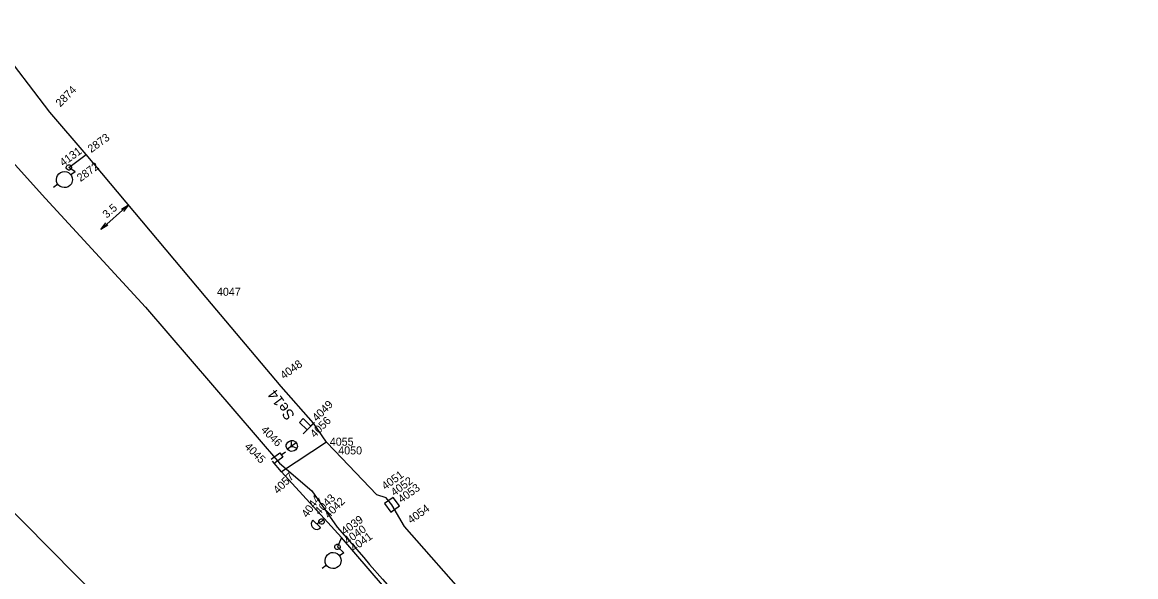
# Model space of a CAD drawing. Extents: x -535557 to -534097, y -1142175 to -1136716.
# Drawn here: x -535189.4 to -535085.1, y -1138665.9 to -1138614 of the extents above; entities that cross this region are included whole.
import ezdxf

# ---------------------------------------------------------------- set-up
doc = ezdxf.new("R2010")
doc.units = 0
for name, color, linetype in [('Default', 7, 'Continuous'), ('GIS_vektor_sdelovaci_kabely_CD', 7, 'Continuous'), ('SS_SZDC', 7, 'Continuous')]:
    doc.layers.add(name, color=color, linetype=linetype)

# ---------------------------------------------------------------- blocks, each defined once
blk = doc.blocks.new('POINT_DISPLAY')
at = {"layer": 'Default'}
blk.add_line((0, 0), (0, 0), dxfattribs=at)

msp = doc.modelspace()

# ---------------------------------------------------------------- linework, layer by layer
at = {"layer": 'GIS_vektor_sdelovaci_kabely_CD'}
msp.add_lwpolyline([(-535194.64, -1138622.331), (-535187.251, -1138630.503), (-535177.903, -1138640.667), (-535165.332, -1138655.298), (-535162.317, -1138657.896), (-535159.942, -1138661.289), (-535157.425, -1138664.125), (-535156.91, -1138664.78), (-535155.692, -1138666.163), (-535148.073, -1138674.808), (-535147.834, -1138675.08), (-535120.635, -1138705.944), (-535088.869, -1138742.118)], dxfattribs=at)
at = {"layer": 'SS_SZDC'}
for p, q in [((-535186.85, -1138622.399), (-535193.289, -1138613.979)), ((-535183.46, -1138626.37), (-535186.85, -1138622.399)), ((-535185.06, -1138627.579), (-535183.46, -1138626.37)), ((-535172.199, -1138639.76), (-535183.46, -1138626.37)), ((-535185.851, -1138628.059), (-535185.66, -1138627.982)), ((-535185.66, -1138627.982), (-535185.479, -1138627.974)), ((-535185.479, -1138627.974), (-535185.27, -1138628.008)), ((-535185.307, -1138627.544), (-535185.272, -1138627.438)), ((-535185.307, -1138627.615), (-535185.307, -1138627.544)), ((-535185.272, -1138627.721), (-535185.307, -1138627.615)), ((-535185.272, -1138627.438), (-535185.201, -1138627.367)), ((-535185.201, -1138627.792), (-535185.272, -1138627.721)), ((-535185.27, -1138628.008), (-535185.101, -1138628.07)), ((-535185.201, -1138627.367), (-535185.095, -1138627.332)), ((-535185.095, -1138627.827), (-535185.201, -1138627.792)), ((-535185.095, -1138627.332), (-535185.024, -1138627.332)), ((-535185.024, -1138627.827), (-535185.095, -1138627.827)), ((-535184.479, -1138627.989), (-535185.06, -1138627.579)), ((-535185.024, -1138627.332), (-535184.918, -1138627.367)), ((-535184.918, -1138627.792), (-535185.024, -1138627.827)), ((-535184.918, -1138627.367), (-535184.847, -1138627.438)), ((-535184.847, -1138627.721), (-535184.918, -1138627.792)), ((-535184.479, -1138627.989), (-535184.884, -1138628.283)), ((-535184.847, -1138627.438), (-535184.812, -1138627.544)), ((-535184.812, -1138627.615), (-535184.847, -1138627.721)), ((-535184.812, -1138627.544), (-535184.812, -1138627.615)), ((-535186.241, -1138628.713), (-535186.207, -1138628.503)), ((-535186.233, -1138628.893), (-535186.241, -1138628.713)), ((-535186.156, -1138629.084), (-535186.233, -1138628.893)), ((-535186.207, -1138628.503), (-535186.145, -1138628.334)), ((-535186.039, -1138629.246), (-535186.156, -1138629.084)), ((-535186.145, -1138628.334), (-535186.013, -1138628.176)), ((-535186.013, -1138628.176), (-535185.851, -1138628.059)), ((-535185.101, -1138628.07), (-535184.943, -1138628.202)), ((-535184.943, -1138628.202), (-535184.884, -1138628.283)), ((-535184.884, -1138628.283), (-535184.825, -1138628.364)), ((-535184.741, -1138628.736), (-535184.837, -1138629.114)), ((-535184.825, -1138628.364), (-535184.748, -1138628.555)), ((-535184.748, -1138628.555), (-535184.741, -1138628.736)), ((-535186.098, -1138629.165), (-535186.502, -1138629.459)), ((-535185.881, -1138629.378), (-535186.039, -1138629.246)), ((-535185.712, -1138629.441), (-535185.881, -1138629.378)), ((-535185.502, -1138629.474), (-535185.712, -1138629.441)), ((-535185.322, -1138629.467), (-535185.502, -1138629.474)), ((-535185.131, -1138629.39), (-535185.322, -1138629.467)), ((-535184.969, -1138629.272), (-535185.131, -1138629.39)), ((-535184.837, -1138629.114), (-535184.969, -1138629.272)), ((-535179.479, -1138631.103), (-535182.076, -1138633.391)), ((-535180.141, -1138631.486), (-535179.479, -1138631.103)), ((-535179.479, -1138631.103), (-535179.942, -1138631.712)), ((-535182.076, -1138633.391), (-535181.612, -1138632.783)), ((-535181.414, -1138633.008), (-535182.076, -1138633.391)), ((-535165.17, -1138648.129), (-535172.199, -1138639.76)), ((-535174.27, -1138676.049), (-535207.779, -1138642.2)), ((-535162.14, -1138651.549), (-535165.17, -1138648.129)), ((-535163.463, -1138651.479), (-535163.11, -1138651.126)), ((-535162.756, -1138652.186), (-535163.463, -1138651.479)), ((-535163.11, -1138651.126), (-535162.403, -1138651.833)), ((-535163.11, -1138652.54), (-535162.049, -1138651.479)), ((-535162.14, -1138651.549), (-535162.579, -1138652.01)), ((-535160.939, -1138653.34), (-535162.14, -1138651.549)), ((-535160.939, -1138653.34), (-535165.159, -1138656.11)), ((-535164.708, -1138653.572), (-535164.564, -1138653.344)), ((-535164.701, -1138653.752), (-535164.708, -1138653.572)), ((-535164.653, -1138653.902), (-535164.701, -1138653.752)), ((-535164.535, -1138654.064), (-535164.653, -1138653.902)), ((-535163.785, -1138653.396), (-535164.594, -1138653.983)), ((-535164.564, -1138653.344), (-535164.402, -1138653.226)), ((-535164.407, -1138654.156), (-535164.535, -1138654.064)), ((-535164.402, -1138653.226), (-535164.252, -1138653.178)), ((-535164.27, -1138653.748), (-535164.208, -1138653.579)), ((-535164.27, -1138653.748), (-535164.09, -1138653.741)), ((-535164.252, -1138653.178), (-535164.072, -1138653.171)), ((-535164.215, -1138653.399), (-535164.252, -1138653.178)), ((-535164.208, -1138653.579), (-535164.215, -1138653.399)), ((-535164.09, -1138653.741), (-535163.921, -1138653.804)), ((-535164.072, -1138653.171), (-535163.844, -1138653.315)), ((-535163.815, -1138654.035), (-535163.977, -1138654.153)), ((-535163.921, -1138653.804), (-535163.723, -1138653.907)), ((-535163.844, -1138653.315), (-535163.726, -1138653.477)), ((-535163.723, -1138653.907), (-535163.815, -1138654.035)), ((-535163.726, -1138653.477), (-535163.66, -1138653.738)), ((-535163.66, -1138653.738), (-535163.723, -1138653.907)), ((-535160.199, -1138654.1), (-535160.939, -1138653.34)), ((-535156.22, -1138658.27), (-535160.199, -1138654.1)), ((-535166.126, -1138654.917), (-535165.317, -1138654.329)), ((-535165.159, -1138656.11), (-535165.979, -1138655.12)), ((-535165.024, -1138654.734), (-535165.833, -1138655.322)), ((-535165.317, -1138654.329), (-535165.024, -1138654.734)), ((-535165.17, -1138654.532), (-535164.766, -1138654.238)), ((-535164.238, -1138654.219), (-535164.407, -1138654.156)), ((-535163.977, -1138654.153), (-535164.238, -1138654.219)), ((-535165.159, -1138656.11), (-535161.14, -1138660.5)), ((-535155.35, -1138658.54), (-535156.22, -1138658.27)), ((-535154.699, -1138658.501), (-535155.508, -1138659.089)), ((-535155.508, -1138659.089), (-535154.92, -1138659.898)), ((-535154.81, -1138659.2), (-535155.35, -1138658.54)), ((-535154.92, -1138659.898), (-535154.111, -1138659.31)), ((-535153.619, -1138661.229), (-535154.81, -1138659.2)), ((-535154.111, -1138659.31), (-535154.699, -1138658.501)), ((-535162.274, -1138660.707), (-535162.38, -1138660.954)), ((-535162.38, -1138660.954), (-535162.344, -1138661.131)), ((-535162.344, -1138661.131), (-535162.274, -1138661.272)), ((-535162.203, -1138660.636), (-535162.274, -1138660.707)), ((-535162.274, -1138661.272), (-535162.132, -1138661.414)), ((-535161.496, -1138661.343), (-535162.203, -1138660.636)), ((-535162.132, -1138661.414), (-535161.991, -1138661.484)), ((-535161.399, -1138660.78), (-535161.85, -1138660.989)), ((-535161.814, -1138661.52), (-535161.567, -1138661.414)), ((-535161.649, -1138660.73), (-535161.599, -1138660.63)), ((-535161.649, -1138660.83), (-535161.649, -1138660.73)), ((-535161.599, -1138660.93), (-535161.649, -1138660.83)), ((-535161.599, -1138660.63), (-535161.549, -1138660.58)), ((-535161.549, -1138660.98), (-535161.599, -1138660.93)), ((-535161.567, -1138661.414), (-535161.496, -1138661.343)), ((-535161.549, -1138660.58), (-535161.449, -1138660.53)), ((-535161.449, -1138661.03), (-535161.549, -1138660.98)), ((-535161.449, -1138660.53), (-535161.349, -1138660.53)), ((-535161.349, -1138661.03), (-535161.449, -1138661.03)), ((-535161.14, -1138660.5), (-535161.399, -1138660.78)), ((-535161.349, -1138660.53), (-535161.249, -1138660.58)), ((-535161.249, -1138660.98), (-535161.349, -1138661.03)), ((-535161.249, -1138660.58), (-535161.199, -1138660.63)), ((-535161.199, -1138660.93), (-535161.249, -1138660.98)), ((-535161.199, -1138660.63), (-535161.149, -1138660.73)), ((-535161.149, -1138660.83), (-535161.199, -1138660.93)), ((-535161.149, -1138660.73), (-535161.149, -1138660.83)), ((-535159.529, -1138662.28), (-535161.14, -1138660.5)), ((-535085.13, -1138739.049), (-535153.619, -1138661.229)), ((-535161.991, -1138661.484), (-535161.814, -1138661.52)), ((-535159.529, -1138662.28), (-535159.909, -1138663.149)), ((-535153.8, -1138668.93), (-535159.529, -1138662.28)), ((-535160.159, -1138663.099), (-535160.109, -1138662.999)), ((-535160.159, -1138663.199), (-535160.159, -1138663.099)), ((-535160.109, -1138663.299), (-535160.159, -1138663.199)), ((-535160.109, -1138662.999), (-535160.059, -1138662.949)), ((-535160.059, -1138663.349), (-535160.109, -1138663.299)), ((-535160.059, -1138662.949), (-535159.959, -1138662.899)), ((-535159.959, -1138663.399), (-535160.059, -1138663.349)), ((-535159.959, -1138662.899), (-535159.859, -1138662.899)), ((-535159.859, -1138663.399), (-535159.959, -1138663.399)), ((-535159.909, -1138663.149), (-535159.31, -1138663.69)), ((-535159.859, -1138662.899), (-535159.759, -1138662.949)), ((-535159.759, -1138663.349), (-535159.859, -1138663.399)), ((-535159.759, -1138662.949), (-535159.709, -1138662.999)), ((-535159.709, -1138663.299), (-535159.759, -1138663.349)), ((-535159.709, -1138662.999), (-535159.659, -1138663.099)), ((-535159.659, -1138663.199), (-535159.709, -1138663.299)), ((-535159.659, -1138663.099), (-535159.659, -1138663.199)), ((-535161.071, -1138664.413), (-535161.038, -1138664.203)), ((-535161.063, -1138664.593), (-535161.071, -1138664.413)), ((-535161.038, -1138664.203), (-535160.975, -1138664.034)), ((-535160.975, -1138664.034), (-535160.843, -1138663.876)), ((-535160.843, -1138663.876), (-535160.681, -1138663.759)), ((-535160.681, -1138663.759), (-535160.49, -1138663.682)), ((-535160.49, -1138663.682), (-535160.309, -1138663.674)), ((-535160.309, -1138663.674), (-535160.1, -1138663.708)), ((-535160.1, -1138663.708), (-535159.931, -1138663.77)), ((-535159.931, -1138663.77), (-535159.773, -1138663.902)), ((-535159.773, -1138663.902), (-535159.714, -1138663.983)), ((-535159.31, -1138663.69), (-535159.714, -1138663.983)), ((-535159.714, -1138663.983), (-535159.655, -1138664.064)), ((-535159.571, -1138664.436), (-535159.667, -1138664.814)), ((-535159.655, -1138664.064), (-535159.578, -1138664.255)), ((-535159.578, -1138664.255), (-535159.571, -1138664.436)), ((-535160.928, -1138664.865), (-535161.332, -1138665.159)), ((-535160.986, -1138664.784), (-535161.063, -1138664.593)), ((-535160.869, -1138664.946), (-535160.986, -1138664.784)), ((-535160.711, -1138665.078), (-535160.869, -1138664.946)), ((-535160.542, -1138665.141), (-535160.711, -1138665.078)), ((-535160.332, -1138665.174), (-535160.542, -1138665.141)), ((-535160.152, -1138665.167), (-535160.332, -1138665.174)), ((-535159.961, -1138665.09), (-535160.152, -1138665.167)), ((-535159.799, -1138664.972), (-535159.961, -1138665.09)), ((-535159.667, -1138664.814), (-535159.799, -1138664.972))]:
    msp.add_line(p, q, dxfattribs=at)

# ---------------------------------------------------------------- block references
for p in [(-535186.85, -1138622.399), (-535183.46, -1138626.37), (-535185.06, -1138627.579), (-535185.06, -1138627.579), (-535184.479, -1138627.989), (-535172.199, -1138639.76), (-535165.17, -1138648.129), (-535162.579, -1138652.01), (-535162.14, -1138651.549), (-535164.189, -1138653.69), (-535160.939, -1138653.34), (-535160.199, -1138654.1), (-535165.979, -1138655.12), (-535165.159, -1138656.11), (-535156.22, -1138658.27), (-535155.35, -1138658.54), (-535154.81, -1138659.2), (-535161.85, -1138660.989), (-535161.399, -1138660.78), (-535161.399, -1138660.78), (-535161.14, -1138660.5), (-535153.619, -1138661.229), (-535159.529, -1138662.28), (-535159.909, -1138663.149), (-535159.909, -1138663.149), (-535159.31, -1138663.69)]:
    msp.add_blockref('POINT_DISPLAY', p, dxfattribs=at)

# ---------------------------------------------------------------- texts
for s, height, rotation, p in [('2874', 0.75, 45, (-535185.869, -1138621.967)), ('2873', 0.75, 36, (-535182.974, -1138626.248)), ('4131', 0.75, 36, (-535185.597, -1138627.525)), ('2872', 0.75, 36, (-535183.977, -1138628.962)), ('3.5', 0.75, 41.37565, (-535181.514, -1138632.397)), ('4048', 0.75, 36, (-535164.928, -1138647.475)), ('Se14', 1, 126.37566, (-535163.855, -1138650.803)), ('4049', 0.75, 45, (-535161.837, -1138651.445)), ('4056', 0.75, 45, (-535162.029, -1138652.964)), ('4046', 0.75, 315, (-535167.13, -1138652.242)), ('4045', 0.75, 315, (-535168.667, -1138653.813)), ('4057', 0.75, 45, (-535165.491, -1138658.226)), ('4051', 0.75, 36, (-535155.433, -1138657.848)), ('4052', 0.75, 36, (-535154.578, -1138658.426)), ('4053', 0.75, 36, (-535153.908, -1138659.073)), ('4043', 0.75, 45, (-535161.615, -1138660.212)), ('4044', 0.75, 54, (-535162.744, -1138660.454)), ('4042', 0.75, 45, (-535160.714, -1138660.531)), ('4054', 0.75, 36, (-535153.006, -1138661.015)), ('4039', 0.75, 36, (-535159.228, -1138662.053)), ('4040', 0.75, 36, (-535158.95, -1138662.952)), ('4041', 0.75, 36, (-535158.364, -1138663.632))]:
    msp.add_text(s, height=height, rotation=rotation, dxfattribs=at).set_placement(p)
for s, p in [('4047', (-535171.199, -1138639.61)), ('4055', (-535160.627, -1138653.661)), ('4050', (-535159.837, -1138654.479))]:
    msp.add_text(s, height=0.75, dxfattribs=at).set_placement(p)

doc.saveas('drawing.dxf')
